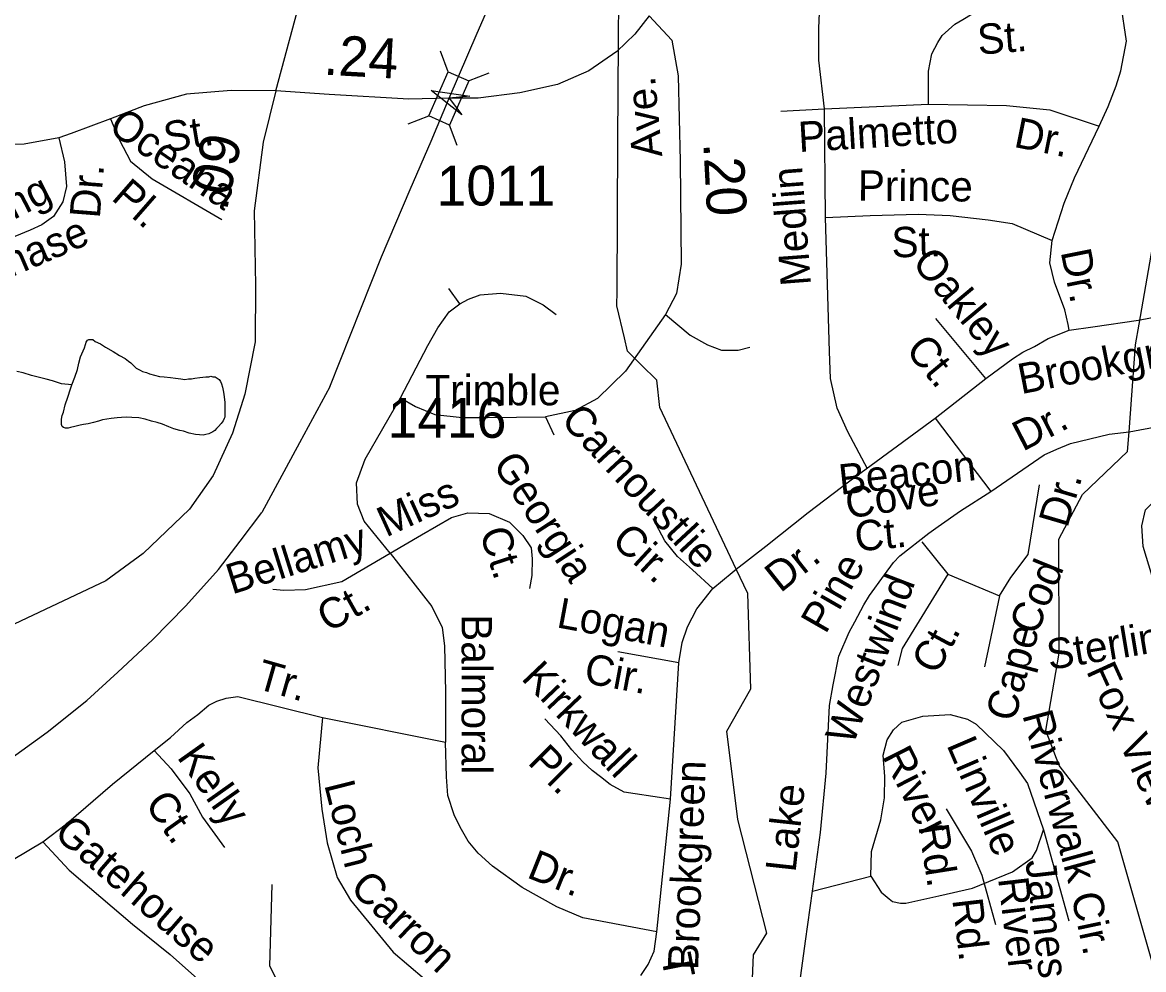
# Model space of a CAD drawing. Extents: x 2001466 to 2224147, y 644118 to 847247.
# Drawn here: x 2056321 to 2059834, y 732922 to 735889 of the extents above; entities that cross this region are included whole.
import ezdxf

# ---------------------------------------------------------------- set-up
doc = ezdxf.new("R2010")
doc.units = 0
for name, color, linetype in [('Exist Hydrographic Creek Single Shore', 7, 'Continuous'), ('Exist Hydrographic Misc Water Feature', 7, 'Continuous'), ('Exist Railroad Mainline', 7, 'Continuous'), ('Exist Road Non-System Type 51', 7, 'Continuous'), ('Exist Road Non-System Type 51 Label', 7, 'Continuous'), ('Exist Road Primary US Structure RailRoad Attributed CELL', 7, 'Continuous'), ('Exist Road Secondary Mileage Hundredths English Label', 7, 'Continuous'), ('Exist Road Secondary Structure Standard Bridge CELL', 7, 'Continuous'), ('Exist Road Secondary Type 51 Attributed', 7, 'Continuous'), ('Exist Road Secondary Type 51 Label', 7, 'Continuous'), ('Exist Road Secondary Type 51 Number Label', 7, 'Continuous')]:
    doc.layers.add(name, color=color, linetype=linetype)

msp = doc.modelspace()

# ---------------------------------------------------------------- linework, layer by layer
at = {"layer": 'Exist Hydrographic Creek Single Shore'}
for p, q in [((2059809.1, 734879.3), (2059820.4, 734944.2)), ((2059788.7, 734606.8), (2059809.1, 734879.3))]:
    msp.add_line(p, q, dxfattribs=at)
for points in [[(2059820.4, 734944.2), (2059883.1, 735304.4), (2059966.1, 735519.2), (2060015.2, 735738), (2060040, 736213.3), (2059914.1, 736504.5), (2059988.1, 737093.6), (2060096.1, 737321.1), (2060129, 737563.2), (2060261, 737819.6), (2060378.1, 737978), (2060553, 738053.2), (2060586, 738105), (2060594, 738321.4), (2060794.8, 738569.6)], [(2059606.1, 731845.3), (2059731.2, 731954.3), (2059672.1, 732119.6), (2059747.2, 732337.9), (2059771.1, 732527.7), (2059846, 732686.9), (2059871, 732912.8), (2059753.1, 733322), (2059570, 733562), (2059528.2, 733671.1), (2059569.2, 733913.1), (2059568.1, 734270.7), (2059643, 734410.3), (2059784.1, 734545.2), (2059788.7, 734606.8)], [(2057142.2, 732154.4), (2057164.1, 732200.3), (2057138.1, 732850.5), (2057096, 732933.3), (2057104, 733189.1)]]:
    msp.add_lwpolyline(points, dxfattribs=at)
at = {"layer": 'Exist Hydrographic Misc Water Feature'}
for p, q in [((2058188.9, 735829.6), (2058189.7, 735975.9)), ((2058187.1, 735518.3), (2058188.9, 735829.6)), ((2058184.3, 735047.4), (2058187.1, 735518.3))]:
    msp.add_line(p, q, dxfattribs=at)
for points in [[(2058207.3, 734901.4), (2058184, 735001.1), (2058184.3, 735047.4)], [(2056475.5, 734754.1), (2056485, 734778.3), (2056493.2, 734802.1), (2056497.5, 734822.2), (2056502.8, 734842), (2056515.1, 734870.2), (2056519, 734880.2), (2056521.1, 734888), (2056525.2, 734894.3), (2056528.9, 734896.1), (2056534.8, 734896), (2056541.2, 734896.3), (2056549.2, 734890.2), (2056565.2, 734882.1), (2056580.9, 734872.4), (2056604.9, 734858.2), (2056625, 734846.2), (2056643.1, 734836.2), (2056653.1, 734828.2), (2056661.1, 734822.5), (2056669.1, 734814.4), (2056677.1, 734806.3), (2056689.4, 734800.4), (2056697.2, 734796.3), (2056709.3, 734792.5), (2056719.1, 734788.6), (2056735.1, 734784.5), (2056750.9, 734780.5), (2056765.3, 734778.7), (2056785.2, 734776.5), (2056801, 734774.5), (2056817.4, 734772.5), (2056829.3, 734770.7), (2056841.2, 734772.9), (2056851.2, 734772.6), (2056861.5, 734774.7), (2056877, 734776.8), (2056895.3, 734778.9), (2056905.1, 734779), (2056911.3, 734780.9), (2056917.4, 734778.8), (2056925, 734778.8), (2056931.2, 734775.1), (2056937.3, 734770.9), (2056941.4, 734765), (2056945.1, 734756.7), (2056947.4, 734747.1), (2056951.5, 734731), (2056953.3, 734716.9), (2056955.4, 734698.8), (2056955.4, 734685), (2056955.4, 734670.8), (2056955.6, 734661), (2056955.4, 734652.9), (2056953.5, 734648.8), (2056949.6, 734640.8), (2056943.7, 734632.8), (2056935.7, 734623.1), (2056929.5, 734617.1), (2056923.4, 734610.8), (2056917.6, 734606.8), (2056905.5, 734600.9), (2056895.5, 734598.8), (2056887.5, 734596.7), (2056875.6, 734596.9), (2056863.5, 734598.7), (2056843.8, 734602.5), (2056825.2, 734608.6), (2056813.7, 734610.7), (2056795.6, 734616.7), (2056779.4, 734622.4), (2056759.5, 734630.7), (2056743.5, 734636.4), (2056725.5, 734640.4), (2056705.4, 734646.7), (2056685.5, 734650.5), (2056663.4, 734652.2), (2056645.5, 734652.5), (2056631.4, 734652.2), (2056617.4, 734650.2), (2056599.4, 734648.1), (2056585.5, 734646.2), (2056571.5, 734644.3), (2056559.2, 734640), (2056543.4, 734636.3), (2056527.4, 734632.3), (2056511.8, 734630.2), (2056501.6, 734628.1), (2056485.6, 734624), (2056471.9, 734620), (2056463.9, 734618), (2056455.7, 734618), (2056449.7, 734620.1), (2056445.6, 734624), (2056443.8, 734629.9), (2056443.6, 734634), (2056443.6, 734646.2), (2056445.4, 734658.1), (2056449.7, 734668), (2056455.2, 734691.9)], [(2058260, 734817.1), (2058217.1, 734859.3), (2058207.3, 734901.4)], [(2058558, 734176.6), (2058318.1, 734683.4), (2058309.1, 734768.9), (2058260, 734817.1)], [(2056475.5, 734754.1), (2056443.4, 734757.7), (2056415.5, 734766.1), (2056395.6, 734771.9), (2056349, 734783.8), (2056323.2, 734791.8), (2056303.5, 734795.6)], [(2056455.2, 734691.9), (2056463, 734715.8), (2056471.2, 734741.8), (2056475.5, 734754.1)], [(2058673.6, 732614), (2058605, 732794.3), (2058612, 732968), (2058654, 733036.1), (2058562.2, 733392.3), (2058528.1, 733668.6), (2058603.2, 733801.6), (2058594.1, 734100.3), (2058558, 734176.6)]]:
    msp.add_lwpolyline(points, dxfattribs=at)
at = {"layer": 'Exist Railroad Mainline'}
msp.add_line((2057284.2, 734748.2), (2057445.8, 735155), dxfattribs=at)
for points in [[(2057658.1, 735651.7), (2057745.8, 735855.3), (2057817.1, 736018.4)], [(2057445.8, 735155), (2057536.4, 735365.7), (2057601.5, 735516.9), (2057658.1, 735651.7)], [(2057284.2, 734748.2), (2057188.8, 734572.5), (2057070.6, 734354.6)], [(2056238.1, 733551.5), (2056398.5, 733666.3), (2056522.5, 733765.7), (2056620.3, 733853.7), (2056728.4, 733955.5), (2056832.6, 734061.4), (2056934.9, 734175.3), (2057002.7, 734263.9), (2057070.6, 734354.6)]]:
    msp.add_lwpolyline(points, dxfattribs=at)
at = {"layer": 'Exist Road Non-System Type 51'}
for p, q in [((2058697.9, 735611.5), (2058834.1, 735618.7)), ((2058834.1, 735618.7), (2059160.4, 735633)), ((2058837.7, 735277.9), (2058834.1, 735618.7)), ((2057691.2, 735008.1), (2057656.7, 735055.4)), ((2059339.6, 734774.2), (2059182.9, 734961.6)), ((2059180.7, 734649.4), (2059339.6, 734774.2)), ((2057960.3, 734653.8), (2057985.7, 734597.4)), ((2058914.1, 734453.1), (2059180.7, 734649.4)), ((2059180.7, 734649.4), (2059356, 734419.8)), ((2059138.9, 734261.9), (2059221.3, 734161.4)), ((2059221.3, 734161.4), (2059382.6, 734093.3)), ((2059382.6, 734093.3), (2059336, 733870.9)), ((2058377.5, 733883.6), (2058186.6, 733917.4)), ((2058352, 733456.4), (2058377.5, 733883.6)), ((2057260.9, 733712.2), (2057646.7, 733634.7)), ((2058309.3, 733040.2), (2058352, 733456.4)), ((2059520.9, 733360.2), (2059599.5, 733074.5)), ((2056156.8, 733186.5), (2056385.1, 733322.6)), ((2058796.5, 733168.4), (2058979.3, 733214.4))]:
    msp.add_line(p, q, dxfattribs=at)
for points in [[(2058834.1, 735618.7), (2058816.2, 735770.8), (2058816.2, 735871.2), (2058819.8, 735943), (2058827, 735986), (2058852.1, 736039.8), (2058880.7, 736075.7), (2058895.1, 736097.2), (2058904.5, 736105.1), (2058935, 736130.5), (2058979.5, 736155.6), (2059103, 736237.1), (2059135.3, 736301.7), (2059084.2, 736460.1)], [(2059160.4, 735633), (2059160.4, 735737), (2059171.1, 735790.9), (2059189, 735826.7), (2059203.4, 735848.3), (2059242.8, 735884.1), (2059267.9, 735898.5), (2059296.6, 735916.4), (2059321.7, 735930.8), (2059339.6, 735930.8), (2059375.1, 735937.5), (2059415.1, 735940.7), (2059459.2, 735945.8), (2059501.3, 735950.9), (2059535.4, 735954.2), (2059563.6, 735961.7), (2059591.8, 735975.1), (2059630.2, 735994.3), (2059701.7, 736057)], [(2059694.5, 735564.8), (2059723.2, 735625.8), (2059748.3, 735690.4), (2059762.7, 735737.8), (2059780.6, 735831), (2059762.7, 735949.4), (2059701.7, 736057)], [(2057114.5, 735675), (2056975, 735675.8), (2056834.9, 735664.7), (2056702.1, 735627.8), (2056597, 735587.2)], [(2059160.4, 735633), (2059404.2, 735629.4), (2059540.4, 735615.1), (2059694.5, 735564.8)], [(2056597, 735587.2), (2056473.4, 735541.1), (2056434.7, 735528.2)], [(2056597, 735587.2), (2056624.6, 735520.8), (2056659.7, 735454.7), (2056727.9, 735399.4), (2056945.5, 735272.1)], [(2059547.6, 735206.1), (2059585.2, 735323.1), (2059617.5, 735402), (2059694.5, 735564.8)], [(2056434.7, 735528.2), (2056325.9, 735507.9), (2056248.5, 735506), (2056193.2, 735507.9)], [(2056434.7, 735528.2), (2056453.2, 735452.5), (2056458.7, 735375), (2056447.6, 735327.1), (2056418.1, 735280.9), (2056381.2, 735255.5), (2056344.7, 735238.7), (2056297.1, 735218.3), (2056231.4, 735195.7)], [(2059818.2, 734957.1), (2059968.8, 734985.8), (2060133.7, 735010.9), (2060352.8, 735041.5), (2060334.5, 735229.8), (2060313, 735416.3)], [(2058837.7, 735277.9), (2058977.5, 735285), (2059128.1, 735288.6), (2059228.5, 735285), (2059346.8, 735270.7), (2059422.1, 735259.9), (2059547.6, 735206.1)], [(2058968.9, 734490.6), (2058907.6, 734606.5), (2058873.5, 734681.4), (2058853, 734773.5), (2058849.6, 734858.7), (2058837.7, 735277.9)], [(2059601.3, 734924.8), (2059597.7, 734942.8), (2059587, 734989.4), (2059554.7, 735075.5), (2059540.4, 735136.5), (2059547.6, 735206.1)], [(2057691.2, 735008.1), (2057718.5, 735022.7), (2057754.9, 735035.8), (2057818.5, 735041.2), (2057898.5, 735032.2), (2057953, 735004.5), (2057993, 734973.9)], [(2057505.8, 734713.8), (2057591.3, 734877.5), (2057622.2, 734932.1), (2057658.5, 734982.7), (2057691.2, 735008.1)], [(2058335.8, 734974.1), (2058412.9, 734909.9), (2058467.5, 734879), (2058511.1, 734862.6), (2058563.8, 734862.6), (2058600.2, 734871.7)], [(2059601.3, 734924.8), (2059674.8, 734935.6), (2059818.2, 734957.1)], [(2059339.6, 734774.2), (2059423.9, 734835.2), (2059456.1, 734856.7), (2059492, 734874.6), (2059535, 734899.7), (2059601.3, 734924.8)], [(2057473.1, 734227), (2057391.3, 734327.1), (2057371.3, 734379.8), (2057367.7, 734447.1), (2057394.9, 734521.7), (2057505.8, 734713.8)], [(2057505.8, 734713.8), (2057553.1, 734686.5), (2057613.1, 734661.1), (2057698.5, 734652), (2057778.5, 734652), (2057960.3, 734653.8)], [(2059788.7, 734606.8), (2059884.2, 734625), (2060026.2, 734651.5), (2060166, 734669.4), (2060284.3, 734662.3), (2060384.7, 734651.5), (2060474.3, 734633.6), (2060589, 734594.8)], [(2060097.9, 734086.1), (2060011.8, 734068.2), (2059968.8, 734064.6), (2059925.8, 734078.9), (2059893.5, 734104), (2059861.2, 734154.3), (2059832.6, 734247.5), (2059829, 734312.1), (2059839.7, 734362.3), (2059893.5, 734416.2), (2059968.8, 734473.6), (2060011.8, 734548.9), (2060026.2, 734651.5)], [(2059356, 734419.8), (2059522.5, 734534.5), (2059561.9, 734552.5), (2059604.9, 734570.4), (2059726.8, 734599.1), (2059788.7, 734606.8)], [(2058558, 734176.6), (2058650.5, 734248.3), (2058782.6, 734353.6), (2058914.1, 734453.1)], [(2059190.7, 734310.5), (2059260.8, 734359.8), (2059356, 734419.8)], [(2059382.6, 734093.3), (2059418.5, 734150.7), (2059472.3, 734222.4), (2059508.1, 734441.3)], [(2057473.1, 734227), (2057571.8, 734284.4), (2057665.8, 734338.3), (2057716.7, 734352.9), (2057784, 734351.1), (2057847.6, 734323.8), (2057889.4, 734281.9), (2057914.8, 734243.7), (2057918.5, 734209.2), (2057916.7, 734156.4), (2057909.4, 734116.4)], [(2058484.7, 734116), (2058421.1, 734174.3), (2058373.9, 734216.1), (2058333.9, 734265.2), (2058297.5, 734334.3)], [(2059070.7, 734218.7), (2059161.4, 734289.8), (2059190.7, 734310.5)], [(2057105.9, 734114.2), (2057140.4, 734110.6), (2057207.7, 734112.4), (2057322.2, 734137.9), (2057473.1, 734227)], [(2057473.1, 734227), (2057604, 734059.7), (2057636.7, 733994.2), (2057643.1, 733936.7), (2057646.7, 733791.2), (2057646.7, 733634.7)], [(2058796.5, 733168.4), (2058821.6, 733351.4), (2058839.5, 733538), (2058850.3, 733749.6), (2058861, 733814.2), (2058878.9, 733903.9), (2058911.2, 733979.2), (2058929.1, 734011.5), (2058957.8, 734065.3), (2058975.7, 734094), (2059022.3, 734158.6), (2059051, 734198), (2059070.7, 734218.7)], [(2058484.7, 734116), (2058544.8, 734166.4), (2058558, 734176.6)], [(2059221.3, 734161.4), (2059077.9, 733928.3), (2059063.6, 733874.5)], [(2058377.5, 733883.6), (2058388.4, 733947.2), (2058404.8, 733996.4), (2058433.8, 734052.7), (2058484.7, 734116)], [(2056734.1, 733608.9), (2056785, 733648.9), (2056835.9, 733696.2), (2056870.5, 733721.7), (2056904.6, 733750.4), (2056930.1, 733763.1), (2056959.2, 733772.2), (2056995.5, 733777.7), (2057260.9, 733712.2)], [(2058979.3, 733214.4), (2058981.6, 733292.6), (2059010.5, 733391.7), (2059021.8, 733460.4), (2059023.8, 733527.2), (2059018.3, 733594), (2059030.8, 733641.7), (2059050.9, 733673), (2059077.1, 733696.9), (2059142.7, 733715.8), (2059228.3, 733721.4), (2059282.3, 733706.2), (2059309.1, 733691.5), (2059395.2, 733609), (2059445.4, 733540.8), (2059470.5, 733504.9), (2059520.9, 733360.2)], [(2057260.9, 733712.2), (2057246.4, 733553.9), (2057259.5, 733425.1), (2057275.9, 733319.6), (2057306.8, 733210.5), (2057348.6, 733139.5), (2057483.1, 732977.3), (2057630.3, 732851.8), (2057726.7, 732784.5), (2057890.3, 732695.3)], [(2058352, 733456.4), (2058241.2, 733472.8), (2058206.6, 733478.3), (2058163, 733501.9), (2058132.1, 733525.6), (2058106.6, 733545.6), (2058077.5, 733572.9), (2058043, 733611.1), (2058008.5, 733654.7), (2057957.6, 733707.5)], [(2058309.3, 733040.2), (2058077.5, 733084.6), (2057995.7, 733119.2), (2057886.7, 733179.2), (2057794, 733246.5), (2057748.5, 733286.5), (2057717.6, 733324.7), (2057692.1, 733368.4), (2057674, 733406.6), (2057654, 733467.4), (2057650.3, 733525.6), (2057646.7, 733634.7)], [(2056385.1, 733322.6), (2056458.6, 733379), (2056603.2, 733503.4), (2056734.1, 733608.9)], [(2056734.1, 733608.9), (2056786.8, 733550.7), (2056845, 733472.4), (2056885, 733399.7), (2056954.1, 733305.1)], [(2059215.9, 733426), (2059294.8, 733293.3), (2059327.1, 733218), (2059370.1, 733063.7)], [(2059297.6, 733177.2), (2059423.9, 733228.6), (2059484.7, 733272.2), (2059499.1, 733295.4), (2059520.9, 733360.2)], [(2056385.1, 733322.6), (2056467.3, 733233.4), (2056665.4, 733064.2), (2056783.6, 732969.6), (2056869, 732893.2), (2056901.7, 732849.6), (2056918.1, 732793.2), (2056923.5, 732762.3), (2056930.8, 732736.8)], [(2058979.3, 733214.4), (2059011.6, 733164.3), (2059036.6, 733144.2), (2059047.7, 733135.2), (2059072.7, 733129.8), (2059089.3, 733130), (2059193.1, 733152.8), (2059297.6, 733177.2)], [(2058757.1, 732880.7), (2058775, 733011.3), (2058796.5, 733168.4)], [(2058258.4, 732903.8), (2058282.1, 732938.4), (2058300.2, 732980.2), (2058309.3, 733040.2)]]:
    msp.add_lwpolyline(points, dxfattribs=at)
at = {"layer": 'Exist Road Primary US Structure RailRoad Attributed CELL'}
msp.add_lwpolyline([(2057697.5, 735600.1), (2057602.2, 735676.1), (2057722.8, 735657.9), (2057658.1, 735651.7)], close=True, dxfattribs=at)
at = {"layer": 'Exist Road Secondary Structure Standard Bridge CELL'}
for p, q in [((2057655.5, 735734.5), (2057630.6, 735798.8)), ((2057718.7, 735706.6), (2057783, 735731.5)), ((2057529.9, 735571.4), (2057594.2, 735596.4)), ((2057683.7, 735503.5), (2057658.8, 735567.9))]:
    msp.add_line(p, q, dxfattribs=at)
msp.add_lwpolyline([(2057594.2, 735596.4), (2057655.2, 735734.6), (2057719.8, 735706.1), (2057658.8, 735567.9)], close=True, dxfattribs=at)
at = {"layer": 'Exist Road Secondary Type 51 Attributed'}
for points in [[(2057114.5, 735675), (2057175.6, 735899.6), (2057322, 736439.1), (2057446, 736953.6), (2057507.1, 737249.9), (2057571.5, 737407.7), (2057716.3, 737591.3), (2057890.1, 737758.8), (2057908.1, 737770.2)], [(2058284.4, 735910.1), (2058240.1, 735852.1), (2058183.8, 735798.6), (2058095.3, 735737.4), (2057997.9, 735694.7), (2057879.6, 735668.5), (2057749.3, 735652.4), (2057658.1, 735651.7)], [(2058284.4, 735910.1), (2058356, 735833.6), (2058375.3, 735722.5), (2058381.7, 735455.2), (2058384.9, 735131.9), (2058370.3, 735040.2), (2058335.8, 734974.1), (2058210.3, 734796.9), (2058123.4, 734711.2), (2058052.8, 734673.3), (2057960.3, 734653.8)], [(2057114.5, 735675), (2057075.8, 735513.9), (2057046.9, 735299), (2057051.7, 735065.5), (2057050.1, 734889.1), (2057017.9, 734724.9), (2056979.3, 734602.5), (2056918.1, 734470.4), (2056844.1, 734364.1), (2056699.3, 734225.7), (2056581.8, 734140.3), (2056277.7, 733996.2), (2055843.2, 733841.6), (2055284.8, 733593.6), (2053788.2, 732757.4), (2053295.2, 732507.2), (2052877.7, 732333), (2052444.7, 732176.4), (2051936.1, 731985.1), (2051323.5, 731756.9), (2051037.2, 731654), (2050892.6, 731609.7)], [(2057658.1, 735651.7), (2057532, 735649.2), (2057282.6, 735663.7), (2057114.5, 735675)]]:
    msp.add_lwpolyline(points, dxfattribs=at)

# ---------------------------------------------------------------- texts
at = {"layer": 'Exist Road Non-System Type 51 Label'}
for s, rotation, p in [(' St.', 4.5411, (2059281.9, 735785.4)), ('Oceana', 325.5819, (2056585.8, 735550)), (' St.', 9.4664, (2056736.9, 735475.7)), ('Palmetto', 3.3677, (2058754.5, 735483.1)), ('Dr.', 348.6627, (2059424.4, 735499.9)), ('Dr.', 85.4433, (2056563.3, 735273.7)), ('Medlin', 94.3729, (2058792.3, 735067)), ('Prince', 359.5165, (2058938.5, 735331.2)), ('Hunting', 27.0374, (2056029.5, 735135.7)), ('Pl.', 318.8019, (2056596.2, 735336.2)), ('Chase', 23.2077, (2056200, 735053.8)), (' St.', 1.4693, (2059010.1, 735152)), ('Oakley', 309.8976, (2059105.5, 735134.9)), ('Dr.', 281.3059, (2059574, 735171)), ('Brookgreen', 11.1365, (2059450.6, 734724.5)), ('Ct.', 309.8976, (2059085.2, 734861.9)), ('Carnoustlie', 312.8684, (2058004.2, 734640.7)), ('Dr.', 27.2736, (2059455.5, 734544.2)), ('Georgia', 303.181, (2057792.1, 734505.3)), ('Beacon', 6.1818, (2058884, 734409.6)), ('Dr.', 73.6186, (2059595, 734303.2)), ('Miss  ', 24.4518, (2057460.3, 734275.5)), ('Cove', 8.5966, (2058907.1, 734334.9)), ('Ct.', 5.4844, (2058933.5, 734231.7)), ('Bellamy', 17.4416, (2056977.6, 734097)), ('Ct.', 287.8788, (2057752.4, 734292.5)), ('Cir.', 317.2805, (2058162.7, 734260.3)), ('Dr.', 38.5465, (2058696.2, 734100.3)), ('Pine', 60.1664, (2058837.7, 733970.4)), ('Cod', 67.8439, (2059498.2, 733965.6)), ('Westwind', 69.0723, (2058923.3, 733621.8)), ('Ct.', 29.1878, (2057278.8, 733976.4)), ('Logan', 349.5035, (2057991.8, 733994.9)), ('Sterlingdaire Dr.', 9.3767, (2059539.2, 733860.7)), ('Balmoral', 270, (2057697.1, 734035.5)), ('Cape', 75.0815, (2059429.8, 733694.8)), ('Ct.', 61.7141, (2059186.1, 733842.1)), ('Tr.', 344.043, (2057048.7, 733804)), ('Cir.', 349.5035, (2058077.2, 733820.9)), ('Kirkwall', 313.5672, (2057881.1, 733833)), ('Fox View Pl.', 294.525, (2059653.3, 733858.1)), ('Riverwalk', 285.3147, (2059453.7, 733720.2)), ('Linville', 293.2642, (2059215.7, 733626.4)), ('Kelly', 305.3288, (2056803, 733587.8)), ('Pl.', 314.9852, (2057900.8, 733569)), ('River', 296.9069, (2059013.6, 733591.3)), ('Brookgreen', 87.8535, (2058438, 732919.5)), ('Loch', 284.185, (2057266.1, 733501.5)), ('Ct.', 305.3288, (2056702, 733440.6)), ('Lake', 83.7864, (2058743.5, 733224.9)), ('Gatehouse', 319.023, (2056415.6, 733342.9)), ('Rd.', 278.9293, (2059128.2, 733371.2)), ('Dr.', 338.1536, (2057897.9, 733212)), ('James', 276.7059, (2059463.9, 733262.7)), ('Carron', 316.5378, (2057343.3, 733172.9)), ('River', 276.7059, (2059378.2, 733207.5)), ('Cir.', 281.9319, (2059606.8, 733155.5)), ('Rd.', 276.7059, (2059234.6, 733141.4)), ('Troon', 281.3172, (2058321.2, 732963.5))]:
    msp.add_text(s, height=95, rotation=rotation, dxfattribs=at).set_placement(p)
at = {"layer": 'Exist Road Secondary Mileage Hundredths English Label'}
for s, rotation, p in [('.24', 356.8188, (2057263.2, 735725.9)), ('.09', 78.0602, (2056961.1, 735296.5)), ('.20', 273.1655, (2058454.3, 735511.2))]:
    msp.add_text(s, height=125, rotation=rotation, dxfattribs=at).set_placement(p)
at = {"layer": 'Exist Road Secondary Type 51 Label'}
msp.add_text('Ave.', height=95, rotation=95.2262, dxfattribs=at).set_placement((2058326.1, 735470.2))
msp.add_text('Trimble', height=95, dxfattribs=at).set_placement((2057583.5, 734689.9))
at = {"layer": 'Exist Road Secondary Type 51 Number Label'}
for s, p in [('1011', (2057619.1, 735315.8)), ('1416', (2057465.6, 734588.1))]:
    msp.add_text(s, height=125, dxfattribs=at).set_placement(p)

doc.saveas('drawing.dxf')
